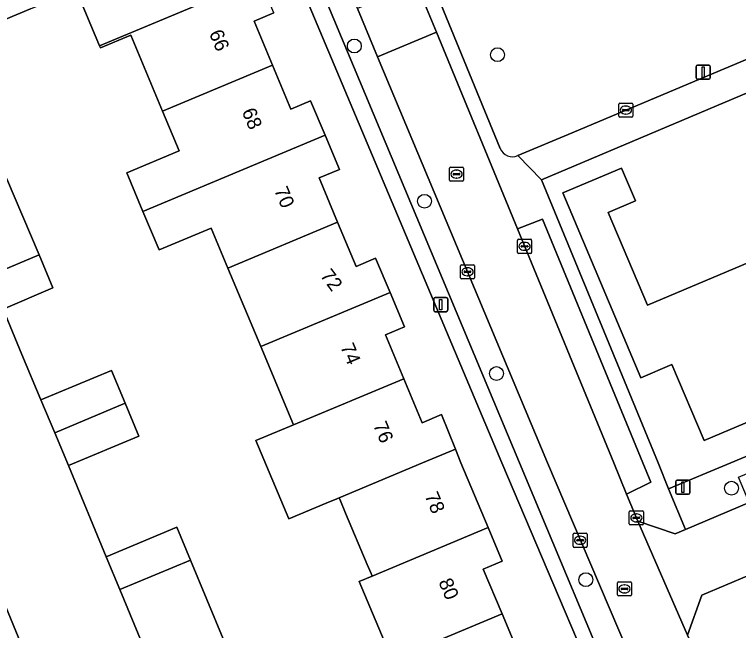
# Model space of a CAD drawing. Extents: x 157767 to 159172, y 387839 to 389425.
# Drawn here: x 158763.2 to 158814.4, y 388488.2 to 388531.7 of the extents above; entities that cross this region are included whole.
import ezdxf

# ---------------------------------------------------------------- set-up
doc = ezdxf.new("R2010")
doc.units = 0
for name, color, linetype in [('IMGEO_Boom', 7, 'Continuous'), ('IMGEO_Erf', 7, 'Continuous'), ('IMGEO_Groenvoorziening', 7, 'Continuous'), ('IMGEO_Kolk', 7, 'Continuous'), ('IMGEO_Lichtmast', 7, 'Continuous'), ('IMGEO_Pand', 7, 'Continuous'), ('IMGEO_Pand_nummerreeks', 7, 'Continuous'), ('IMGEO_Parkeervlak_open', 7, 'Continuous'), ('IMGEO_Rijbaan_lokaal_open', 7, 'Continuous'), ('IMGEO_Rioolput', 7, 'Continuous'), ('IMGEO_Voetpad_open', 7, 'Continuous')]:
    doc.layers.add(name, color=color, linetype=linetype)

msp = doc.modelspace()

# ---------------------------------------------------------------- linework, layer by layer
at = {"layer": 'IMGEO_Boom'}
for centre in [(158787.212, 388529.467), (158797.33, 388528.852), (158792.167, 388518.492), (158797.261, 388506.314), (158813.864, 388498.21), (158803.576, 388491.746)]:
    msp.add_circle(centre, 0.489, dxfattribs=at)
at = {"layer": 'IMGEO_Erf'}
for points in [[(158806.977, 388478.002), (158797.638, 388500), (158779.737, 388542.527)], [(158789.884, 388486.078), (158787.552, 388491.622), (158788.464, 388492.004), (158788.39, 388492.179), (158788.12, 388492.821), (158786.596, 388496.441), (158786.181, 388497.427), (158786.136, 388497.535), (158785.973, 388497.467), (158785.228, 388497.155), (158782.575, 388496.045), (158780.259, 388501.579), (158782.909, 388502.688), (158780.598, 388508.223), (158778.281, 388513.772), (158777.1, 388516.601), (158773.41, 388515.058), (158772.272, 388517.78), (158771.134, 388520.502), (158774.825, 388522.046), (158773.652, 388524.858), (158771.407, 388530.238), (158769.267, 388529.342), (158769.207, 388529.486), (158767.549, 388533.447)], [(158830.353, 388532.649), (158800.449, 388520.005), (158808.688, 388500.002), (158809.423, 388498.171), (158813.82, 388500), (158839.564, 388510.803)], [(158764.32, 388532.096), (158760.097, 388530.328)], [(158781.518, 388531.803), (158780.129, 388531.221), (158781.43, 388528.112), (158782.731, 388525.005), (158784.126, 388525.589), (158785.14, 388523.165), (158786.156, 388520.738), (158784.725, 388520.139), (158786.033, 388517.015), (158787.341, 388513.89), (158788.719, 388514.467), (158789.733, 388512.045), (158790.746, 388509.625), (158789.403, 388509.063), (158790.706, 388505.951), (158792.008, 388502.842), (158793.376, 388503.414), (158794.355, 388500.975), (158794.745, 388500.002), (158796.666, 388495.437), (158797.664, 388493.065), (158796.319, 388492.499), (158797.648, 388489.342), (158798.976, 388486.186)], [(158764.699, 388484.672), (158762.008, 388491.139), (158756.911, 388489.02), (158755.948, 388491.338), (158752.997, 388490.105), (158750.684, 388495.639), (158748.37, 388501.176), (158751.342, 388502.415), (158749.051, 388507.946), (158746.718, 388513.51), (158745.496, 388516.363), (158750.536, 388518.522), (158749.435, 388521.09), (158748.203, 388520.581), (158745.672, 388526.701), (158749.162, 388528.144), (158748.733, 388529.237), (158745.471, 388527.188), (158732.42, 388518.991), (158719.145, 388510.652), (158723.757, 388500.002), (158744.219, 388451.8)], [(158815.453, 388503.07), (158811.925, 388501.578), (158809.655, 388506.947), (158807.466, 388506.022), (158801.947, 388519.079), (158806.103, 388520.836), (158807.082, 388518.52), (158805.157, 388517.707), (158807.932, 388511.142), (158832.384, 388521.478)], [(158762.637, 388520.119), (158764.929, 388514.704), (158765.917, 388512.371), (158762.392, 388510.878), (158763.723, 388507.655), (158765.069, 388504.447), (158770.043, 388506.527), (158771.012, 388504.212), (158771.981, 388501.896), (158767.01, 388499.817), (158769.681, 388493.369), (158774.663, 388495.454), (158775.626, 388493.136), (158777.944, 388487.559)]]:
    msp.add_lwpolyline(points, dxfattribs=at)
at = {"layer": 'IMGEO_Groenvoorziening'}
for points in [[(158821.648, 388543.869), (158818.811, 388545.023), (158802.007, 388551.861), (158796.843, 388536.59), (158796.41, 388536.399), (158792.439, 388534.646), (158797.524, 388522.23)], [(158798.762, 388521.717), (158802.612, 388523.34), (158812.165, 388527.368), (158820.142, 388530.715), (158826.558, 388533.408), (158822.48, 388543.044)]]:
    msp.add_lwpolyline(points, dxfattribs=at)
msp.add_arc((158798.397, 388522.586), 0.942, 202.1668, 292.8172, dxfattribs=at)
at = {"layer": 'IMGEO_Kolk'}
for p, q in [((158805.899, 388524.51), (158805.899, 388525.362)), ((158805.974, 388525.436), (158806.826, 388525.436)), ((158806.387, 388525.216), (158806.412, 388525.216)), ((158806.9, 388525.362), (158806.9, 388524.51)), ((158806.158, 388524.93), (158806.158, 388524.942)), ((158806.596, 388524.893), (158806.198, 388524.893)), ((158806.201, 388524.979), (158806.599, 388524.979)), ((158806.642, 388524.942), (158806.642, 388524.93)), ((158806.826, 388524.436), (158805.974, 388524.436)), ((158806.41, 388524.656), (158806.385, 388524.656)), ((158798.742, 388514.879), (158798.742, 388515.731)), ((158798.817, 388515.805), (158799.669, 388515.805)), ((158799.23, 388515.585), (158799.255, 388515.585)), ((158799.743, 388515.731), (158799.743, 388514.879)), ((158799.001, 388515.299), (158799.001, 388515.311)), ((158799.439, 388515.262), (158799.041, 388515.262)), ((158799.044, 388515.348), (158799.442, 388515.348)), ((158799.253, 388515.025), (158799.228, 388515.025)), ((158799.485, 388515.311), (158799.485, 388515.299)), ((158799.669, 388514.805), (158798.817, 388514.805)), ((158794.787, 388514.008), (158795.639, 388514.008)), ((158794.712, 388513.082), (158794.712, 388513.934)), ((158794.971, 388513.502), (158794.971, 388513.514)), ((158795.409, 388513.465), (158795.011, 388513.465)), ((158795.014, 388513.551), (158795.412, 388513.551)), ((158795.2, 388513.788), (158795.225, 388513.788)), ((158795.455, 388513.514), (158795.455, 388513.502)), ((158795.713, 388513.934), (158795.713, 388513.082)), ((158795.639, 388513.008), (158794.787, 388513.008)), ((158795.223, 388513.228), (158795.198, 388513.228)), ((158806.716, 388496.616), (158807.568, 388496.616)), ((158806.641, 388495.69), (158806.641, 388496.542)), ((158806.9, 388496.11), (158806.9, 388496.122)), ((158807.338, 388496.073), (158806.94, 388496.073)), ((158806.943, 388496.159), (158807.341, 388496.159)), ((158807.129, 388496.396), (158807.154, 388496.396)), ((158807.384, 388496.122), (158807.384, 388496.11)), ((158807.642, 388496.542), (158807.642, 388495.69)), ((158807.568, 388495.616), (158806.716, 388495.616)), ((158807.152, 388495.836), (158807.127, 388495.836)), ((158802.745, 388495.032), (158803.597, 388495.032)), ((158802.67, 388494.106), (158802.67, 388494.958)), ((158802.929, 388494.526), (158802.929, 388494.538)), ((158802.972, 388494.575), (158803.37, 388494.575)), ((158803.158, 388494.812), (158803.183, 388494.812)), ((158803.413, 388494.538), (158803.413, 388494.526)), ((158803.671, 388494.958), (158803.671, 388494.106)), ((158803.597, 388494.032), (158802.745, 388494.032)), ((158803.367, 388494.489), (158802.969, 388494.489)), ((158803.181, 388494.252), (158803.156, 388494.252))]:
    msp.add_line(p, q, dxfattribs=at)
for points in [[(158805.899, 388524.51), (158805.899, 388525.362)], [(158805.974, 388525.436), (158806.826, 388525.436)], [(158806.9, 388525.362), (158806.9, 388524.51)], [(158806.826, 388524.436), (158805.974, 388524.436)], [(158798.742, 388514.879), (158798.742, 388515.731)], [(158798.817, 388515.805), (158799.669, 388515.805)], [(158799.743, 388515.731), (158799.743, 388514.879)], [(158799.669, 388514.805), (158798.817, 388514.805)], [(158794.787, 388514.008), (158795.639, 388514.008)], [(158794.712, 388513.082), (158794.712, 388513.934)], [(158795.713, 388513.934), (158795.713, 388513.082)], [(158795.639, 388513.008), (158794.787, 388513.008)], [(158806.716, 388496.616), (158807.568, 388496.616)], [(158806.641, 388495.69), (158806.641, 388496.542)], [(158807.642, 388496.542), (158807.642, 388495.69)], [(158807.568, 388495.616), (158806.716, 388495.616)], [(158802.745, 388495.032), (158803.597, 388495.032)], [(158802.67, 388494.106), (158802.67, 388494.958)], [(158803.671, 388494.958), (158803.671, 388494.106)], [(158803.597, 388494.032), (158802.745, 388494.032)]]:
    msp.add_lwpolyline(points, dxfattribs=at)
for centre, radius, start, end in [((158805.976, 388525.36), 0.0765, 91.552, 178.448), ((158805.976, 388525.36), 0.0765, 91.552, 178.448), ((158806.824, 388525.36), 0.0765, 1.552, 88.448), ((158806.824, 388525.36), 0.0765, 1.552, 88.448), ((158806.198, 388524.939), 0.0403, 85.8775, 175.7526), ((158806.195, 388524.929), 0.0366, 178.938, 274.7102), ((158806.599, 388524.936), 0.043, 264.8664, 352.4533), ((158806.603, 388524.941), 0.0386, 1.7309, 96.639), ((158805.976, 388524.512), 0.0765, 181.552, 268.448), ((158805.976, 388524.512), 0.0765, 181.552, 268.448), ((158806.824, 388524.512), 0.0765, 271.552, 358.448), ((158806.824, 388524.512), 0.0765, 271.552, 358.448), ((158798.819, 388515.729), 0.0765, 91.552, 178.448), ((158798.819, 388515.729), 0.0765, 91.552, 178.448), ((158799.667, 388515.729), 0.0765, 1.552, 88.448), ((158799.667, 388515.729), 0.0765, 1.552, 88.448), ((158799.041, 388515.308), 0.0403, 85.8775, 175.7526), ((158799.038, 388515.298), 0.0366, 178.938, 274.7102), ((158799.442, 388515.305), 0.043, 264.8664, 352.4533), ((158799.446, 388515.31), 0.0386, 1.7309, 96.639), ((158798.819, 388514.881), 0.0765, 181.552, 268.448), ((158798.819, 388514.881), 0.0765, 181.552, 268.448), ((158799.667, 388514.881), 0.0765, 271.552, 358.448), ((158799.667, 388514.881), 0.0765, 271.552, 358.448), ((158794.789, 388513.932), 0.0765, 91.552, 178.448), ((158794.789, 388513.932), 0.0765, 91.552, 178.448), ((158795.637, 388513.932), 0.0765, 1.552, 88.448), ((158795.637, 388513.932), 0.0765, 1.552, 88.448), ((158795.011, 388513.511), 0.0403, 85.8775, 175.7526), ((158795.008, 388513.501), 0.0366, 178.938, 274.7102), ((158795.412, 388513.508), 0.043, 264.8664, 352.4533), ((158795.416, 388513.513), 0.0386, 1.7309, 96.639), ((158794.789, 388513.084), 0.0765, 181.552, 268.448), ((158794.789, 388513.084), 0.0765, 181.552, 268.448), ((158795.637, 388513.084), 0.0765, 271.552, 358.448), ((158795.637, 388513.084), 0.0765, 271.552, 358.448), ((158806.718, 388496.54), 0.0765, 91.552, 178.448), ((158806.718, 388496.54), 0.0765, 91.552, 178.448), ((158807.566, 388496.54), 0.0765, 1.552, 88.448), ((158807.566, 388496.54), 0.0765, 1.552, 88.448), ((158806.94, 388496.119), 0.0403, 85.8775, 175.7526), ((158806.937, 388496.109), 0.0366, 178.938, 274.7102), ((158807.341, 388496.116), 0.043, 264.8664, 352.4533), ((158807.345, 388496.121), 0.0386, 1.7309, 96.639), ((158806.718, 388495.692), 0.0765, 181.552, 268.448), ((158806.718, 388495.692), 0.0765, 181.552, 268.448), ((158807.566, 388495.692), 0.0765, 271.552, 358.448), ((158807.566, 388495.692), 0.0765, 271.552, 358.448), ((158802.747, 388494.956), 0.0765, 91.552, 178.448), ((158802.747, 388494.956), 0.0765, 91.552, 178.448), ((158803.595, 388494.956), 0.0765, 1.552, 88.448), ((158803.595, 388494.956), 0.0765, 1.552, 88.448), ((158802.969, 388494.535), 0.0403, 85.8775, 175.7526), ((158802.966, 388494.525), 0.0366, 178.938, 274.7102), ((158803.37, 388494.532), 0.043, 264.8664, 352.4533), ((158803.374, 388494.537), 0.0386, 1.7309, 96.639), ((158802.747, 388494.108), 0.0765, 181.552, 268.448), ((158802.747, 388494.108), 0.0765, 181.552, 268.448), ((158803.595, 388494.108), 0.0765, 271.552, 358.448), ((158803.595, 388494.108), 0.0765, 271.552, 358.448)]:
    msp.add_arc(centre, radius, start, end, dxfattribs=at)
for centre, major_axis, ratio, start_param, end_param in [((158806.386, 388524.936), (-0.387, 0.002), 0.722429, 4.712389, 7.853982), ((158806.411, 388524.936), (-0.39, 0.002), 0.717154, 1.570796, 4.712389), ((158799.229, 388515.305), (-0.387, 0.002), 0.722429, 4.712389, 7.853982), ((158799.254, 388515.305), (-0.39, 0.002), 0.717154, 1.570796, 4.712389), ((158795.199, 388513.508), (-0.387, 0.002), 0.722429, 4.712389, 7.853982), ((158795.224, 388513.508), (-0.39, 0.002), 0.717154, 1.570796, 4.712389), ((158807.128, 388496.116), (-0.387, 0.002), 0.722429, 4.712389, 7.853982), ((158807.153, 388496.116), (-0.39, 0.002), 0.717154, 1.570796, 4.712389), ((158803.157, 388494.532), (-0.387, 0.002), 0.722429, 4.712389, 7.853982), ((158803.182, 388494.532), (-0.39, 0.002), 0.717154, 1.570796, 4.712389)]:
    msp.add_ellipse(centre, major_axis=major_axis, ratio=ratio, start_param=start_param, end_param=end_param, dxfattribs=at)
at = {"layer": 'IMGEO_Lichtmast'}
for p, q in [((158811.363, 388527.218), (158811.363, 388528.018)), ((158811.363, 388528.018), (158811.363, 388527.218)), ((158811.463, 388528.118), (158812.253, 388528.118)), ((158812.253, 388528.118), (158811.463, 388528.118)), ((158812.353, 388528.018), (158812.353, 388527.218)), ((158812.353, 388527.218), (158812.353, 388528.018)), ((158812.253, 388527.118), (158811.463, 388527.118)), ((158811.463, 388527.118), (158812.253, 388527.118)), ((158792.819, 388510.785), (158792.819, 388511.585)), ((158792.819, 388511.585), (158792.819, 388510.785)), ((158792.919, 388511.685), (158793.709, 388511.685)), ((158793.709, 388511.685), (158792.919, 388511.685)), ((158793.809, 388511.585), (158793.809, 388510.785)), ((158793.809, 388510.785), (158793.809, 388511.585)), ((158793.709, 388510.685), (158792.919, 388510.685)), ((158792.919, 388510.685), (158793.709, 388510.685)), ((158809.937, 388497.885), (158809.937, 388498.685)), ((158809.937, 388498.685), (158809.937, 388497.885)), ((158810.037, 388498.785), (158810.827, 388498.785)), ((158810.827, 388498.785), (158810.037, 388498.785)), ((158810.927, 388498.685), (158810.927, 388497.885)), ((158810.927, 388497.885), (158810.927, 388498.685)), ((158810.827, 388497.785), (158810.037, 388497.785)), ((158810.037, 388497.785), (158810.827, 388497.785))]:
    msp.add_line(p, q, dxfattribs=at)
for points in [[(158811.783, 388527.993), (158811.933, 388527.993), (158811.933, 388527.243), (158811.783, 388527.243), (158811.783, 388527.993)], [(158793.239, 388511.56), (158793.389, 388511.56), (158793.389, 388510.81), (158793.239, 388510.81), (158793.239, 388511.56)], [(158810.357, 388498.66), (158810.507, 388498.66), (158810.507, 388497.91), (158810.357, 388497.91), (158810.357, 388498.66)]]:
    msp.add_lwpolyline(points, dxfattribs=at)
for centre, start, end in [((158811.463, 388528.018), 90, 180), ((158811.463, 388528.018), 90, 180), ((158812.253, 388528.018), 0, 90), ((158812.253, 388528.018), 360, 90), ((158811.463, 388527.218), 180, 270), ((158811.463, 388527.218), 180, 270), ((158812.253, 388527.218), 270, 0), ((158812.253, 388527.218), 270, 0), ((158792.919, 388511.585), 90, 180), ((158792.919, 388511.585), 90, 180), ((158793.709, 388511.585), 0, 90), ((158793.709, 388511.585), 360, 90), ((158792.919, 388510.785), 180, 270), ((158792.919, 388510.785), 180, 270), ((158793.709, 388510.785), 270, 0), ((158793.709, 388510.785), 270, 0), ((158810.037, 388498.685), 90, 180), ((158810.037, 388498.685), 90, 180), ((158810.827, 388498.685), 0, 90), ((158810.827, 388498.685), 360, 90), ((158810.037, 388497.885), 180, 270), ((158810.037, 388497.885), 180, 270), ((158810.827, 388497.885), 270, 0), ((158810.827, 388497.885), 270, 0)]:
    msp.add_arc(centre, 0.1, start, end, dxfattribs=at)
at = {"layer": 'IMGEO_Pand'}
for points in [[(158780.504, 388534.224), (158779.492, 388536.643), (158775.972, 388535.169), (158774.634, 388538.365), (158769.091, 388536.044), (158768.365, 388537.779), (158758.676, 388533.722), (158760.097, 388530.328), (158764.32, 388532.096), (158767.549, 388533.447), (158769.207, 388529.486)], [(158773.652, 388524.858), (158781.43, 388528.112), (158780.129, 388531.221), (158781.518, 388531.803), (158780.504, 388534.224), (158769.207, 388529.486), (158769.267, 388529.342), (158771.407, 388530.238)], [(158811.925, 388501.578), (158815.453, 388503.07), (158815.937, 388501.927), (158833.387, 388509.303), (158832.919, 388510.406), (158836.446, 388511.897), (158834.168, 388517.286), (158836.441, 388518.246), (158830.931, 388531.282), (158826.751, 388529.515), (158827.724, 388527.213), (158829.621, 388528.014), (158832.384, 388521.478), (158807.932, 388511.142), (158805.157, 388517.707), (158807.082, 388518.52), (158806.103, 388520.836), (158801.947, 388519.079), (158807.466, 388506.022), (158809.655, 388506.947)], [(158772.272, 388517.78), (158785.14, 388523.165), (158784.126, 388525.589), (158782.731, 388525.005), (158781.43, 388528.112), (158773.652, 388524.858), (158774.825, 388522.046), (158771.134, 388520.502)], [(158778.281, 388513.772), (158786.033, 388517.015), (158784.725, 388520.139), (158786.156, 388520.738), (158785.14, 388523.165), (158772.272, 388517.78), (158773.41, 388515.058), (158777.1, 388516.601)], [(158759.953, 388512.621), (158764.929, 388514.704), (158762.637, 388520.119), (158757.66, 388518.037)], [(158778.281, 388513.772), (158780.598, 388508.223), (158789.733, 388512.045), (158788.719, 388514.467), (158787.341, 388513.89), (158786.033, 388517.015)], [(158765.917, 388512.371), (158764.929, 388514.704), (158759.953, 388512.621), (158760.95, 388510.267), (158762.392, 388510.878)], [(158789.733, 388512.045), (158780.598, 388508.223), (158782.909, 388502.688), (158790.706, 388505.951), (158789.403, 388509.063), (158790.746, 388509.625)], [(158765.069, 388504.447), (158766.04, 388502.132), (158771.012, 388504.212), (158770.043, 388506.527)], [(158793.376, 388503.414), (158792.008, 388502.842), (158790.706, 388505.951), (158782.909, 388502.688), (158780.259, 388501.579), (158782.575, 388496.045), (158785.228, 388497.155), (158785.973, 388497.467), (158786.136, 388497.535), (158792.031, 388500.002), (158794.355, 388500.975)], [(158771.012, 388504.212), (158766.04, 388502.132), (158767.01, 388499.817), (158771.981, 388501.896)], [(158794.745, 388500.002), (158794.355, 388500.975), (158792.031, 388500.002), (158786.136, 388497.535), (158786.181, 388497.427), (158786.596, 388496.441), (158788.12, 388492.821), (158788.39, 388492.179), (158788.464, 388492.004), (158796.666, 388495.437)], [(158769.681, 388493.369), (158770.642, 388491.05), (158775.626, 388493.136), (158774.663, 388495.454)], [(158796.319, 388492.499), (158797.664, 388493.065), (158796.666, 388495.437), (158788.464, 388492.004), (158787.552, 388491.622), (158789.884, 388486.078), (158797.648, 388489.342)], [(158775.626, 388493.136), (158770.642, 388491.05), (158772.95, 388485.478), (158776.613, 388487.004), (158777.944, 388487.559)], [(158801.348, 388484.372), (158800.342, 388486.761), (158798.976, 388486.186), (158797.648, 388489.342), (158789.884, 388486.078), (158792.167, 388480.653), (158792.223, 388480.52)]]:
    msp.add_lwpolyline(points, close=True, dxfattribs=at)
at = {"layer": 'IMGEO_Parkeervlak_open'}
for points in [[(158787.431, 388532.108), (158783.075, 388542.521), (158782.972, 388542.775), (158781.287, 388542.082), (158798.892, 388500), (158806.497, 388481.82), (158808.281, 388482.583), (158800.863, 388500), (158788.851, 388528.713)], [(158798.734, 388516.544), (158805.545, 388500), (158806.454, 388497.791), (158808.163, 388498.628), (158807.599, 388500), (158800.503, 388517.236)]]:
    msp.add_lwpolyline(points, close=True, dxfattribs=at)
at = {"layer": 'IMGEO_Rijbaan_lokaal_open'}
for points in [[(158787.431, 388532.108), (158788.851, 388528.713), (158793.009, 388530.452), (158791.608, 388533.856)], [(158813.919, 388480.607), (158810.746, 388487.832), (158807.238, 388495.885), (158806.454, 388497.791), (158805.545, 388500), (158798.734, 388516.544), (158793.009, 388530.452), (158788.851, 388528.713), (158800.863, 388500), (158808.281, 388482.583), (158809.784, 388479.055), (158809.828, 388478.952), (158811.941, 388476.636), (158814.854, 388473.443), (158817.182, 388472.56), (158819.052, 388468.142), (158826.107, 388451.476), (158827.597, 388447.956), (158832.249, 388449.925), (158820.462, 388477.976)], [(158834.065, 388500), (158842.077, 388503.347), (158840.251, 388507.72), (158821.789, 388500), (158815.124, 388497.196), (158810.621, 388495.301), (158809.881, 388494.99), (158807.238, 388495.885), (158810.746, 388487.832), (158811.773, 388490.658), (158816.795, 388492.763)]]:
    msp.add_lwpolyline(points, close=True, dxfattribs=at)
msp.add_lwpolyline([(158772.95, 388485.478), (158770.642, 388491.05), (158769.681, 388493.369), (158767.01, 388499.817), (158766.04, 388502.132), (158765.069, 388504.447), (158763.723, 388507.655), (158762.392, 388510.878), (158760.95, 388510.267), (158759.953, 388512.621), (158757.66, 388518.037), (158756.3, 388521.348), (158755.385, 388523.567), (158753.119, 388522.632), (158751.693, 388522.024), (158749.435, 388521.09), (158750.536, 388518.522), (158751.772, 388515.639), (158754.126, 388510.065), (158756.43, 388504.537), (158758.735, 388499.001), (158761.039, 388493.466), (158762.008, 388491.139), (158764.699, 388484.672)], dxfattribs=at)
at = {"layer": 'IMGEO_Rioolput'}
for p, q in [((158793.933, 388519.984), (158793.933, 388520.836)), ((158794.008, 388520.91), (158794.86, 388520.91)), ((158794.421, 388520.69), (158794.446, 388520.69)), ((158794.934, 388520.836), (158794.934, 388519.984)), ((158794.192, 388520.404), (158794.192, 388520.416)), ((158794.63, 388520.367), (158794.232, 388520.367)), ((158794.235, 388520.453), (158794.633, 388520.453)), ((158794.444, 388520.13), (158794.419, 388520.13)), ((158794.676, 388520.416), (158794.676, 388520.404)), ((158794.86, 388519.91), (158794.008, 388519.91)), ((158805.802, 388490.67), (158805.802, 388491.522)), ((158805.877, 388491.596), (158806.729, 388491.596)), ((158806.803, 388491.522), (158806.803, 388490.67)), ((158806.061, 388491.09), (158806.061, 388491.102)), ((158806.499, 388491.053), (158806.101, 388491.053)), ((158806.104, 388491.139), (158806.502, 388491.139)), ((158806.29, 388491.376), (158806.315, 388491.376)), ((158806.545, 388491.102), (158806.545, 388491.09)), ((158806.729, 388490.596), (158805.877, 388490.596)), ((158806.313, 388490.816), (158806.288, 388490.816))]:
    msp.add_line(p, q, dxfattribs=at)
for points in [[(158793.933, 388519.984), (158793.933, 388520.836)], [(158794.008, 388520.91), (158794.86, 388520.91)], [(158794.934, 388520.836), (158794.934, 388519.984)], [(158794.86, 388519.91), (158794.008, 388519.91)], [(158805.802, 388490.67), (158805.802, 388491.522)], [(158805.877, 388491.596), (158806.729, 388491.596)], [(158806.803, 388491.522), (158806.803, 388490.67)], [(158806.729, 388490.596), (158805.877, 388490.596)]]:
    msp.add_lwpolyline(points, dxfattribs=at)
for centre, radius, start, end in [((158794.01, 388520.834), 0.0765, 91.552, 178.448), ((158794.01, 388520.834), 0.0765, 91.552, 178.448), ((158794.858, 388520.834), 0.0765, 1.552, 88.448), ((158794.858, 388520.834), 0.0765, 1.552, 88.448), ((158794.232, 388520.413), 0.0403, 85.8775, 175.7526), ((158794.229, 388520.403), 0.0366, 178.938, 274.7102), ((158794.633, 388520.41), 0.043, 264.8664, 352.4533), ((158794.637, 388520.415), 0.0386, 1.7309, 96.639), ((158794.01, 388519.986), 0.0765, 181.552, 268.448), ((158794.01, 388519.986), 0.0765, 181.552, 268.448), ((158794.858, 388519.986), 0.0765, 271.552, 358.448), ((158794.858, 388519.986), 0.0765, 271.552, 358.448), ((158805.879, 388491.52), 0.0765, 91.552, 178.448), ((158805.879, 388491.52), 0.0765, 91.552, 178.448), ((158806.727, 388491.52), 0.0765, 1.552, 88.448), ((158806.727, 388491.52), 0.0765, 1.552, 88.448), ((158806.101, 388491.099), 0.0403, 85.8775, 175.7526), ((158806.098, 388491.089), 0.0366, 178.938, 274.7102), ((158806.502, 388491.096), 0.043, 264.8664, 352.4533), ((158806.506, 388491.101), 0.0386, 1.7309, 96.639), ((158805.879, 388490.672), 0.0765, 181.552, 268.448), ((158805.879, 388490.672), 0.0765, 181.552, 268.448), ((158806.727, 388490.672), 0.0765, 271.552, 358.448), ((158806.727, 388490.672), 0.0765, 271.552, 358.448)]:
    msp.add_arc(centre, radius, start, end, dxfattribs=at)
for centre, major_axis, ratio, start_param, end_param in [((158794.42, 388520.41), (-0.387, 0.002), 0.722429, 4.712389, 7.853982), ((158794.445, 388520.41), (-0.39, 0.002), 0.717154, 1.570796, 4.712389), ((158806.289, 388491.096), (-0.387, 0.002), 0.722429, 4.712389, 7.853982), ((158806.314, 388491.096), (-0.39, 0.002), 0.717154, 1.570796, 4.712389)]:
    msp.add_ellipse(centre, major_axis=major_axis, ratio=ratio, start_param=start_param, end_param=end_param, dxfattribs=at)
at = {"layer": 'IMGEO_Voetpad_open'}
for points in [[(158783.044, 388552.436), (158786.468, 388560.754), (158783.858, 388561.402), (158757.611, 388576.443), (158755.908, 388575.203), (158783.039, 388559.588), (158779.097, 388549.72), (158779.737, 388542.527), (158797.638, 388500), (158806.977, 388478.002), (158807.8, 388476.102), (158808.897, 388476.565), (158809.828, 388478.952), (158809.784, 388479.055), (158808.281, 388482.583)], [(158787.336, 388544.234), (158791.608, 388533.856), (158793.009, 388530.452), (158798.734, 388516.544), (158800.503, 388517.236), (158807.599, 388500), (158808.163, 388498.628), (158806.454, 388497.791), (158807.238, 388495.885), (158809.881, 388494.99), (158810.621, 388495.301), (158809.423, 388498.171), (158808.688, 388500.002), (158800.449, 388520.005), (158798.762, 388521.717)], [(158797.524, 388522.23), (158792.439, 388534.646), (158792.094, 388535.488), (158789.949, 388540.726), (158788.407, 388544.492)], [(158808.281, 388482.583), (158806.497, 388481.82), (158798.892, 388500), (158781.287, 388542.082), (158782.972, 388542.775)], [(158822.48, 388543.044), (158826.558, 388533.408), (158820.142, 388530.715), (158812.165, 388527.368), (158802.612, 388523.34), (158798.762, 388521.717), (158800.449, 388520.005), (158830.353, 388532.649)], [(158866.801, 388522.233), (158840.917, 388511.371), (158839.564, 388510.803), (158813.82, 388500), (158809.423, 388498.171), (158810.621, 388495.301), (158815.124, 388497.196), (158814.371, 388498.999), (158816.769, 388500), (158825.591, 388503.683), (158840.198, 388509.791), (158840.943, 388508.009), (158842.852, 388508.807), (158866.397, 388518.652)]]:
    msp.add_lwpolyline(points, dxfattribs=at)
msp.add_lwpolyline([(158817.645, 388490.937), (158816.795, 388492.763), (158811.773, 388490.658), (158810.746, 388487.832), (158813.919, 388480.607), (158820.462, 388477.976), (158832.249, 388449.925), (158833.318, 388447.382), (158841.848, 388427.082), (158842.299, 388426.827), (158844.547, 388425.555), (158844.215, 388427.61)], close=True, dxfattribs=at)
msp.add_arc((158798.397, 388522.586), 0.942, 202.1668, 292.8172, dxfattribs=at)

# ---------------------------------------------------------------- texts
at = {"layer": 'IMGEO_Pand_nummerreeks'}
for s, rotation, p in [('66', 292.7104, (158776.928, 388530.373)), ('68', 292.7177, (158779.244, 388524.84)), ('70', 292.7173, (158781.527, 388519.284)), ('72', 306.6665, (158784.757, 388513.236)), ('74', 292.72, (158786.203, 388508.213)), ('76', 292.7233, (158788.52, 388502.68)), ('78', 292.8207, (158792.16, 388497.689)), ('80', 292.8264, (158793.141, 388491.594))]:
    msp.add_text(s, height=1, rotation=rotation, dxfattribs=at).set_placement(p)

doc.saveas('drawing.dxf')
